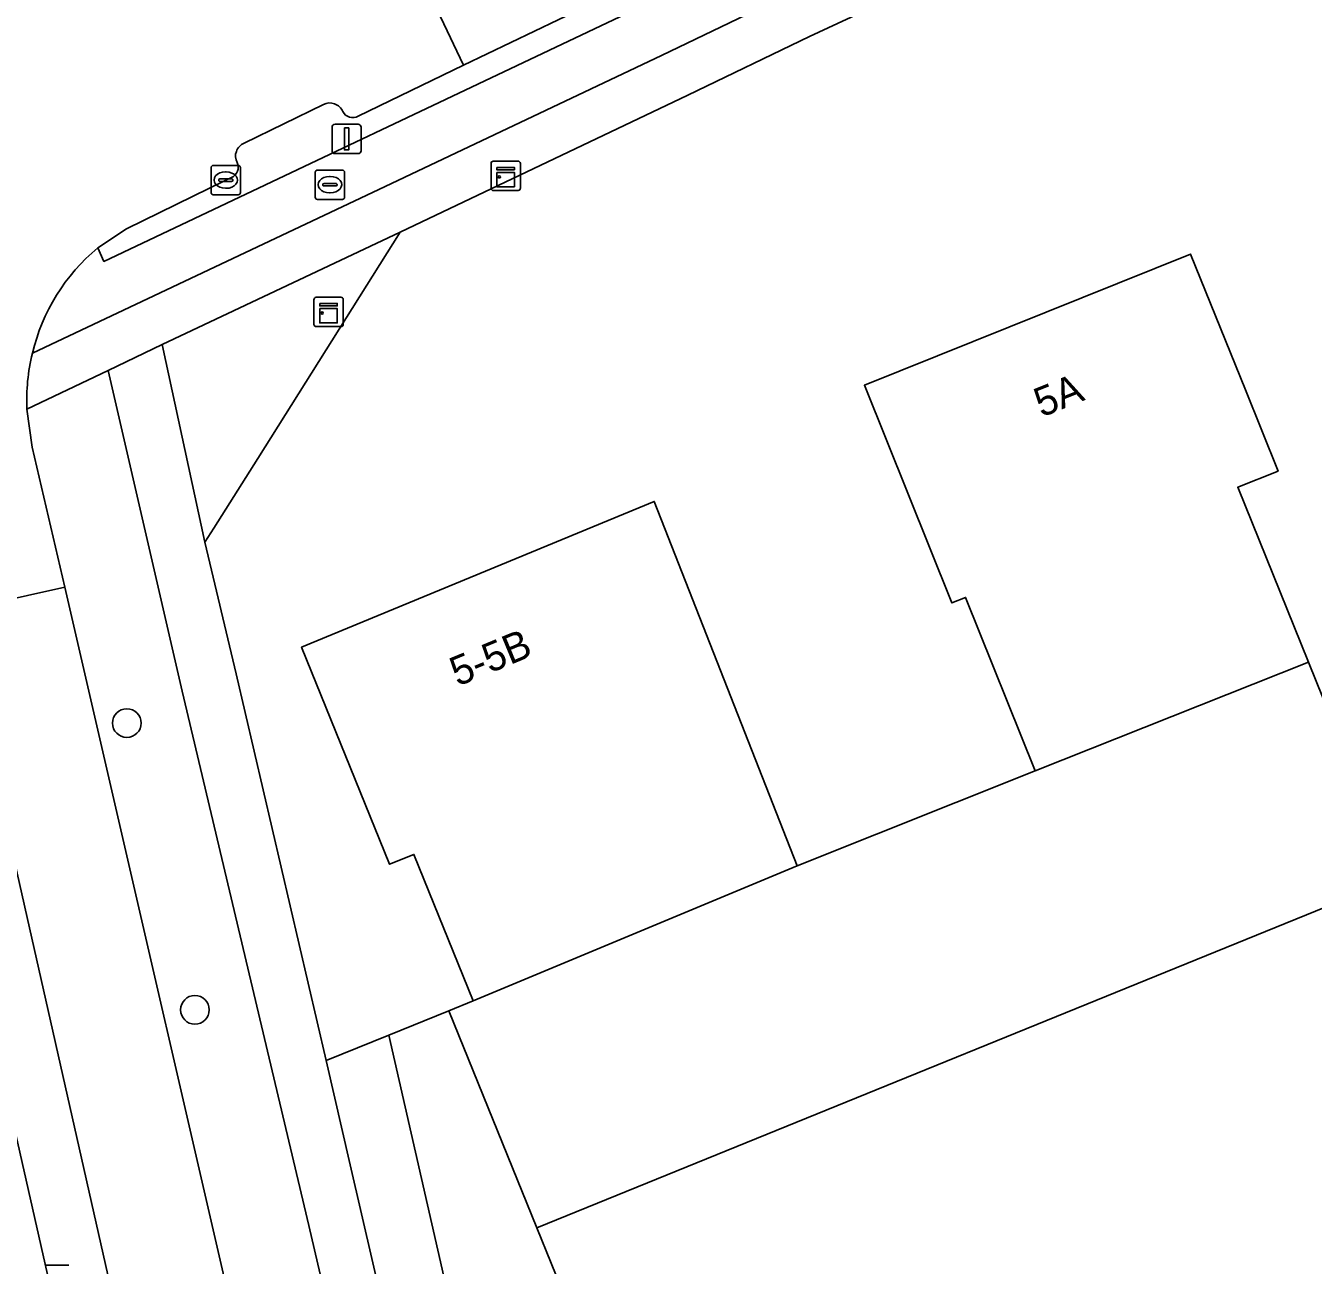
# Model space of a CAD drawing. Extents: x 157320 to 158835, y 386650 to 388491.
# Drawn here: x 157767.5 to 157811.44, y 387699.94 to 387742.21 of the extents above; entities that cross this region are included whole.
import ezdxf

# ---------------------------------------------------------------- set-up
doc = ezdxf.new("R2010")
doc.units = 0
for name, color, linetype in [('IMGEO_Berm_open', 7, 'Continuous'), ('IMGEO_Boom', 7, 'Continuous'), ('IMGEO_Brandkraan', 7, 'Continuous'), ('IMGEO_Erf', 7, 'Continuous'), ('IMGEO_Fietspad_open', 7, 'Continuous'), ('IMGEO_Groenvoorziening', 7, 'Continuous'), ('IMGEO_Hek', 7, 'Continuous'), ('IMGEO_Kast', 7, 'Continuous'), ('IMGEO_Kolk', 7, 'Continuous'), ('IMGEO_Lichtmast', 7, 'Continuous'), ('IMGEO_Pand', 7, 'Continuous'), ('IMGEO_Pand_nummerreeks', 7, 'Continuous'), ('IMGEO_Parkeervlak_open', 7, 'Continuous'), ('IMGEO_Rijbaan_lokaal_open', 7, 'Continuous'), ('IMGEO_Voetpad_halfverhard', 7, 'Continuous'), ('IMGEO_Voetpad_open', 7, 'Continuous')]:
    doc.layers.add(name, color=color, linetype=linetype)

msp = doc.modelspace()

# ---------------------------------------------------------------- linework, layer by layer
at = {"layer": 'IMGEO_Berm_open'}
for points in [[(157774.522, 387737.042), (157774.329, 387736.951), (157770.945, 387735.285), (157769.959, 387734.638), (157770.171, 387734.176), (157788.445, 387742.834), (157797.893, 387747.327), (157803.739, 387750), (157804.677, 387750.444), (157810.091, 387752.884), (157815.175, 387755.151), (157823.216, 387758.725)], [(157792.922, 387745.842), (157792.191, 387745.512), (157792.414, 387745.076), (157788.35, 387743.151), (157788.095, 387743.586), (157782.436, 387740.872), (157778.846, 387739.129)], [(157777.659, 387739.532), (157774.952, 387738.207)]]:
    msp.add_lwpolyline(points, dxfattribs=at)
for centre, radius, start, end in [((157777.873, 387739.093), 0.489, 23.2847, 116.0015), ((157778.662, 387739.469), 0.387, 208.2792, 298.3624), ((157775.131, 387737.771), 0.471, 112.3242, 207.7937), ((157774.391, 387737.382), 0.364, 291.0125, 27.6535)]:
    msp.add_arc(centre, radius, start, end, dxfattribs=at)
at = {"layer": 'IMGEO_Boom'}
for centre in [(157770.951, 387718.43), (157773.274, 387708.649)]:
    msp.add_circle(centre, 0.489, dxfattribs=at)
at = {"layer": 'IMGEO_Brandkraan'}
for p, q in [((157777.382, 387736.368), (157777.382, 387737.22)), ((157777.457, 387737.294), (157778.309, 387737.294)), ((157778.383, 387737.22), (157778.383, 387736.368)), ((157777.641, 387736.788), (157777.641, 387736.8)), ((157778.079, 387736.751), (157777.681, 387736.751)), ((157777.684, 387736.837), (157778.082, 387736.837)), ((157777.87, 387737.074), (157777.895, 387737.074)), ((157778.125, 387736.8), (157778.125, 387736.788)), ((157778.309, 387736.294), (157777.457, 387736.294)), ((157777.893, 387736.514), (157777.868, 387736.514))]:
    msp.add_line(p, q, dxfattribs=at)
for points in [[(157777.382, 387736.368), (157777.382, 387737.22)], [(157777.457, 387737.294), (157778.309, 387737.294)], [(157778.383, 387737.22), (157778.383, 387736.368)], [(157778.309, 387736.294), (157777.457, 387736.294)]]:
    msp.add_lwpolyline(points, dxfattribs=at)
for centre, radius, start, end in [((157777.459, 387737.218), 0.0765, 91.552, 178.448), ((157777.459, 387737.218), 0.0765, 91.552, 178.448), ((157778.307, 387737.218), 0.0765, 1.552, 88.448), ((157778.307, 387737.218), 0.0765, 1.552, 88.448), ((157777.681, 387736.797), 0.0403, 85.8775, 175.7526), ((157777.678, 387736.787), 0.0366, 178.938, 274.7102), ((157778.082, 387736.794), 0.043, 264.8664, 352.4533), ((157778.086, 387736.799), 0.0386, 1.7309, 96.639), ((157777.459, 387736.37), 0.0765, 181.552, 268.448), ((157777.459, 387736.37), 0.0765, 181.552, 268.448), ((157778.307, 387736.37), 0.0765, 271.552, 358.448), ((157778.307, 387736.37), 0.0765, 271.552, 358.448)]:
    msp.add_arc(centre, radius, start, end, dxfattribs=at)
for centre, major_axis, ratio, start_param, end_param in [((157777.869, 387736.794), (-0.387, 0.002), 0.722429, 4.712389, 7.853982), ((157777.894, 387736.794), (-0.39, 0.002), 0.717154, 1.570796, 4.712389)]:
    msp.add_ellipse(centre, major_axis=major_axis, ratio=ratio, start_param=start_param, end_param=end_param, dxfattribs=at)
at = {"layer": 'IMGEO_Erf'}
for points in [[(157801.377, 387745.165), (157794.254, 387741.847), (157790.1, 387739.844), (157780.283, 387735.18), (157775.416, 387727.459), (157773.915, 387725.078), (157773.614, 387724.6), (157774.684, 387720.113), (157777.749, 387706.918), (157779.896, 387707.789), (157781.937, 387708.618), (157782.772, 387708.957), (157780.747, 387713.949), (157779.918, 387713.613), (157776.914, 387721.016), (157788.948, 387725.99), (157793.826, 387713.565), (157801.952, 387716.806), (157799.574, 387722.718), (157799.11, 387722.531), (157796.124, 387729.952), (157807.255, 387734.43), (157809.123, 387729.793), (157810.239, 387727.023), (157808.863, 387726.476), (157811.278, 387720.509), (157814.263, 387713.135), (157784.941, 387701.215), (157790.321, 387687.956)], [(157744.821, 387693.675), (157768.381, 387699.017), (157764.859, 387714.548)]]:
    msp.add_lwpolyline(points, dxfattribs=at)
at = {"layer": 'IMGEO_Fietspad_open'}
for points in [[(157864.008, 387776.443), (157863.068, 387776.049), (157863.031, 387776.185), (157843.156, 387767.523), (157835.06, 387763.984), (157823.216, 387758.725), (157815.175, 387755.151), (157810.091, 387752.884), (157804.677, 387750.444), (157803.739, 387750), (157797.893, 387747.327), (157788.445, 387742.834), (157770.171, 387734.176), (157769.959, 387734.638)], [(157767.728, 387731.043), (157779.548, 387736.625), (157789.197, 387741.196), (157793.841, 387743.435), (157800.368, 387746.45), (157806.723, 387749.381), (157808.098, 387750), (157812.222, 387751.857), (157817.687, 387754.31), (157825.13, 387757.594), (157830.503, 387759.975), (157836.688, 387762.719), (157865.106, 387775.129)]]:
    msp.add_lwpolyline(points, dxfattribs=at)
msp.add_arc((157774.207, 387729.512), 6.657, 129.6477, 166.7062, dxfattribs=at)
at = {"layer": 'IMGEO_Groenvoorziening'}
msp.add_lwpolyline([(157781.285, 387683.528), (157779.645, 387690.655), (157777.159, 387701.293), (157772.834, 387719.515), (157770.315, 387730.462), (157767.54, 387729.135), (157767.721, 387727.843), (157768.836, 387723.063), (157770.575, 387715.53), (157777.429, 387685.881), (157778.41, 387681.752), (157780.707, 387682.368)], dxfattribs=at)
at = {"layer": 'IMGEO_Hek'}
msp.add_lwpolyline([(157784.941, 387701.215), (157790.321, 387687.956)], dxfattribs=at)
at = {"layer": 'IMGEO_Kast'}
for p, q in [((157783.456, 387737.596), (157784.297, 387737.596)), ((157784.297, 387737.596), (157783.456, 387737.596)), ((157783.381, 387736.671), (157783.381, 387737.512)), ((157783.381, 387737.512), (157783.381, 387736.671)), ((157784.381, 387737.521), (157784.381, 387736.68)), ((157784.381, 387736.68), (157784.381, 387737.521)), ((157784.306, 387736.596), (157783.465, 387736.596)), ((157783.465, 387736.596), (157784.306, 387736.596)), ((157777.337, 387732.028), (157777.337, 387732.869)), ((157777.337, 387732.869), (157777.337, 387732.028)), ((157777.412, 387732.953), (157778.253, 387732.953)), ((157778.253, 387732.953), (157777.412, 387732.953)), ((157778.337, 387732.878), (157778.337, 387732.037)), ((157778.337, 387732.037), (157778.337, 387732.878)), ((157778.262, 387731.953), (157777.421, 387731.953)), ((157777.421, 387731.953), (157778.262, 387731.953))]:
    msp.add_line(p, q, dxfattribs=at)
for points in [[(157783.576, 387737.386), (157784.176, 387737.386), (157784.176, 387737.301), (157783.576, 387737.301), (157783.576, 387737.386)], [(157783.576, 387737.211), (157784.176, 387737.211), (157784.176, 387736.722), (157783.576, 387736.722), (157783.576, 387737.211)], [(157777.532, 387732.743), (157778.132, 387732.743), (157778.132, 387732.658), (157777.532, 387732.658), (157777.532, 387732.743)], [(157777.532, 387732.568), (157778.132, 387732.568), (157778.132, 387732.079), (157777.532, 387732.079), (157777.532, 387732.568)]]:
    msp.add_lwpolyline(points, dxfattribs=at)
for centre in [(157783.66, 387737.06), (157777.616, 387732.417)]:
    msp.add_circle(centre, 0.0377, dxfattribs=at)
for centre, start, end in [((157783.459, 387737.518), 92.4484, 184.2845), ((157783.459, 387737.518), 92.4484, 184.2845), ((157784.303, 387737.518), 2.4484, 94.2845), ((157784.303, 387737.518), 2.4484, 94.2845), ((157783.459, 387736.674), 182.4484, 274.2845), ((157783.459, 387736.674), 182.4484, 274.2845), ((157784.303, 387736.674), 272.4484, 4.2845), ((157784.303, 387736.674), 272.4484, 4.2845), ((157777.415, 387732.875), 92.4484, 184.2845), ((157777.415, 387732.875), 92.4484, 184.2845), ((157778.259, 387732.875), 2.4484, 94.2845), ((157778.259, 387732.875), 2.4484, 94.2845), ((157777.415, 387732.031), 182.4484, 274.2845), ((157777.415, 387732.031), 182.4484, 274.2845), ((157778.259, 387732.031), 272.4484, 4.2845), ((157778.259, 387732.031), 272.4484, 4.2845)]:
    msp.add_arc(centre, 0.0779, start, end, dxfattribs=at)
at = {"layer": 'IMGEO_Kolk'}
for p, q in [((157773.827, 387736.525), (157773.827, 387737.377)), ((157773.902, 387737.451), (157774.754, 387737.451)), ((157774.315, 387737.231), (157774.34, 387737.231)), ((157774.828, 387737.377), (157774.828, 387736.525)), ((157774.086, 387736.945), (157774.086, 387736.957)), ((157774.524, 387736.908), (157774.126, 387736.908)), ((157774.129, 387736.994), (157774.527, 387736.994)), ((157774.57, 387736.957), (157774.57, 387736.945)), ((157774.754, 387736.451), (157773.902, 387736.451)), ((157774.338, 387736.671), (157774.313, 387736.671))]:
    msp.add_line(p, q, dxfattribs=at)
for points in [[(157773.827, 387736.525), (157773.827, 387737.377)], [(157773.902, 387737.451), (157774.754, 387737.451)], [(157774.828, 387737.377), (157774.828, 387736.525)], [(157774.754, 387736.451), (157773.902, 387736.451)]]:
    msp.add_lwpolyline(points, dxfattribs=at)
for centre, radius, start, end in [((157773.904, 387737.375), 0.0765, 91.552, 178.448), ((157773.904, 387737.375), 0.0765, 91.552, 178.448), ((157774.752, 387737.375), 0.0765, 1.552, 88.448), ((157774.752, 387737.375), 0.0765, 1.552, 88.448), ((157774.126, 387736.954), 0.0403, 85.8775, 175.7526), ((157774.123, 387736.944), 0.0366, 178.938, 274.7102), ((157774.527, 387736.951), 0.043, 264.8664, 352.4533), ((157774.531, 387736.956), 0.0386, 1.7309, 96.639), ((157773.904, 387736.527), 0.0765, 181.552, 268.448), ((157773.904, 387736.527), 0.0765, 181.552, 268.448), ((157774.752, 387736.527), 0.0765, 271.552, 358.448), ((157774.752, 387736.527), 0.0765, 271.552, 358.448)]:
    msp.add_arc(centre, radius, start, end, dxfattribs=at)
for centre, major_axis, ratio, start_param, end_param in [((157774.314, 387736.951), (-0.387, 0.002), 0.722429, 4.712389, 7.853982), ((157774.339, 387736.951), (-0.39, 0.002), 0.717154, 1.570796, 4.712389)]:
    msp.add_ellipse(centre, major_axis=major_axis, ratio=ratio, start_param=start_param, end_param=end_param, dxfattribs=at)
at = {"layer": 'IMGEO_Lichtmast'}
for p, q in [((157777.956, 387737.953), (157777.956, 387738.753)), ((157777.956, 387738.753), (157777.956, 387737.953)), ((157778.056, 387738.853), (157778.846, 387738.853)), ((157778.846, 387738.853), (157778.056, 387738.853)), ((157778.946, 387738.753), (157778.946, 387737.953)), ((157778.946, 387737.953), (157778.946, 387738.753)), ((157778.846, 387737.853), (157778.056, 387737.853)), ((157778.056, 387737.853), (157778.846, 387737.853)), ((157768.176, 387699.939), (157768.966, 387699.939)), ((157768.966, 387699.939), (157768.176, 387699.939))]:
    msp.add_line(p, q, dxfattribs=at)
msp.add_lwpolyline([(157778.376, 387738.728), (157778.526, 387738.728), (157778.526, 387737.978), (157778.376, 387737.978), (157778.376, 387738.728)], dxfattribs=at)
for centre, start, end in [((157778.056, 387738.753), 90, 180), ((157778.056, 387738.753), 90, 180), ((157778.846, 387738.753), 0, 90), ((157778.846, 387738.753), 360, 90), ((157778.056, 387737.953), 180, 270), ((157778.056, 387737.953), 180, 270), ((157778.846, 387737.953), 270, 0), ((157778.846, 387737.953), 270, 0)]:
    msp.add_arc(centre, 0.1, start, end, dxfattribs=at)
at = {"layer": 'IMGEO_Pand'}
for points in [[(157801.952, 387716.806), (157811.278, 387720.509), (157808.863, 387726.476), (157810.239, 387727.023), (157809.123, 387729.793), (157807.255, 387734.43), (157796.124, 387729.952), (157799.11, 387722.531), (157799.574, 387722.718)], [(157793.826, 387713.565), (157788.948, 387725.99), (157776.914, 387721.016), (157779.918, 387713.613), (157780.747, 387713.949), (157782.772, 387708.957)], [(157784.941, 387701.215), (157814.263, 387713.135), (157811.278, 387720.509), (157801.952, 387716.806), (157793.826, 387713.565), (157782.772, 387708.957), (157781.937, 387708.618)]]:
    msp.add_lwpolyline(points, close=True, dxfattribs=at)
at = {"layer": 'IMGEO_Parkeervlak_open'}
msp.add_lwpolyline([(157791.244, 387607.599), (157784.055, 387638.839), (157776.417, 387672.566), (157766.969, 387714.367), (157765.578, 387720.19), (157765.157, 387720.104), (157765.927, 387717.011), (157764.14, 387717.866), (157764.859, 387714.548), (157768.381, 387699.017), (157768.41, 387698.888), (157768.748, 387697.397), (157774.601, 387671.588), (157774.654, 387671.352), (157774.984, 387669.899), (157775.009, 387669.789), (157780.714, 387644.628), (157780.723, 387644.589), (157780.969, 387643.505), (157781, 387643.367), (157786.883, 387617.427)], dxfattribs=at)
for points in [[(157784.941, 387701.215), (157781.937, 387708.618), (157779.896, 387707.789), (157784.703, 387686.679), (157790.321, 387687.956)], [(157777.749, 387706.918), (157778.574, 387703.365), (157781.672, 387689.989), (157782.572, 387686.195), (157784.703, 387686.679), (157779.896, 387707.789)]]:
    msp.add_lwpolyline(points, close=True, dxfattribs=at)
at = {"layer": 'IMGEO_Rijbaan_lokaal_open'}
for points in [[(157782.319, 387749.198), (157779.594, 387747.895), (157779.188, 387747.715), (157782.436, 387740.872), (157788.095, 387743.586), (157792.191, 387745.512), (157792.922, 387745.842)], [(157778.846, 387739.129), (157782.436, 387740.872), (157779.188, 387747.715), (157775.376, 387745.876)], [(157774.952, 387738.207), (157777.659, 387739.532)], [(157769.959, 387734.638), (157770.945, 387735.285), (157774.329, 387736.951), (157774.522, 387737.042)], [(157764.448, 387725.091), (157765.102, 387722.238), (157768.836, 387723.063), (157767.721, 387727.843), (157767.54, 387729.135)], [(157789.443, 387633.877), (157786.982, 387644.405), (157786.577, 387646.289), (157778.84, 387679.961), (157778.41, 387681.752), (157777.429, 387685.881), (157770.575, 387715.53), (157768.836, 387723.063), (157765.102, 387722.238), (157765.578, 387720.19), (157766.969, 387714.367), (157776.417, 387672.566), (157784.055, 387638.839), (157791.244, 387607.599), (157794.251, 387594.621), (157794.686, 387592.742)]]:
    msp.add_lwpolyline(points, dxfattribs=at)
for centre, radius, start, end in [((157777.873, 387739.093), 0.489, 23.2847, 116.0015), ((157778.662, 387739.469), 0.387, 208.2792, 298.3624), ((157775.131, 387737.771), 0.471, 112.3242, 207.7937), ((157774.391, 387737.382), 0.364, 291.0125, 27.6535), ((157774.207, 387729.512), 6.657, 129.6477, 166.7062), ((157774.388, 387729.423), 6.855, 166.3334, 182.412)]:
    msp.add_arc(centre, radius, start, end, dxfattribs=at)
at = {"layer": 'IMGEO_Voetpad_halfverhard'}
msp.add_lwpolyline([(157783.074, 387684.079), (157782.572, 387686.195), (157781.672, 387689.989), (157778.574, 387703.365), (157777.749, 387706.918), (157774.684, 387720.113), (157773.614, 387724.6), (157772.157, 387731.342), (157770.315, 387730.462), (157772.834, 387719.515), (157777.159, 387701.293), (157779.645, 387690.655), (157781.285, 387683.528)], dxfattribs=at)
at = {"layer": 'IMGEO_Voetpad_open'}
for points in [[(157865.106, 387775.129), (157836.688, 387762.719), (157830.503, 387759.975), (157825.13, 387757.594), (157817.687, 387754.31), (157812.222, 387751.857), (157808.098, 387750), (157806.723, 387749.381), (157800.368, 387746.45), (157793.841, 387743.435), (157789.197, 387741.196), (157779.548, 387736.625), (157767.728, 387731.043)], [(157767.54, 387729.135), (157770.315, 387730.462), (157772.157, 387731.342), (157780.283, 387735.18), (157790.1, 387739.844), (157794.254, 387741.847), (157801.377, 387745.165), (157807.394, 387747.901), (157812.042, 387750), (157813.3, 387750.568), (157825.817, 387756.137), (157831.138, 387758.491), (157837.386, 387761.239), (157864.126, 387772.947)]]:
    msp.add_lwpolyline(points, dxfattribs=at)
msp.add_lwpolyline([(157780.283, 387735.18), (157772.157, 387731.342), (157773.614, 387724.6), (157773.915, 387725.078), (157775.416, 387727.459)], close=True, dxfattribs=at)
msp.add_arc((157774.388, 387729.423), 6.855, 166.3334, 182.412, dxfattribs=at)

# ---------------------------------------------------------------- texts
at = {"layer": 'IMGEO_Pand_nummerreeks'}
for s, rotation, p in [('5A', 21.9149, (157802.168, 387728.849)), ('5-5B', 22.4567, (157782.24, 387719.669))]:
    msp.add_text(s, height=1, rotation=rotation, dxfattribs=at).set_placement(p)

doc.saveas('drawing.dxf')
